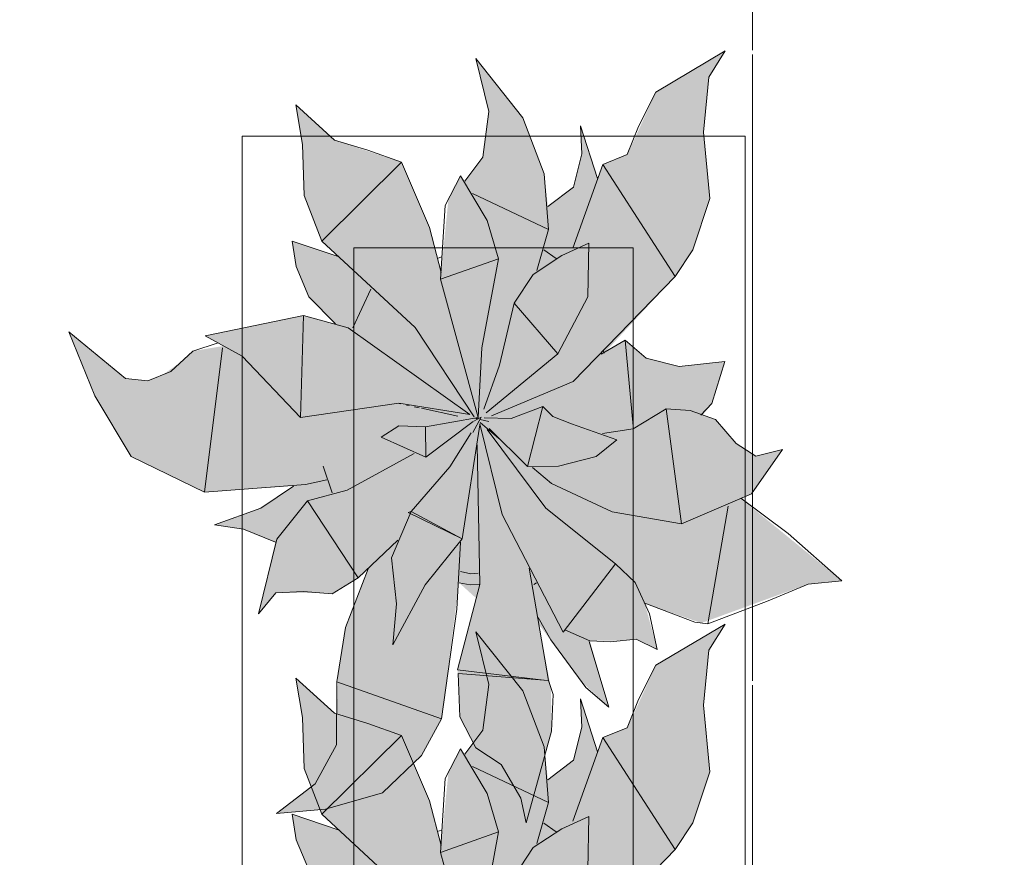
# Model space of a CAD drawing. Header units: millimetres. Extents: x -59761 to 112741, y -57975 to 46221.
# Tile 345 of 421: x 75194 to 76076, y -31342 to -30593. Entities that reach past the tile are written whole.
import ezdxf

# ---------------------------------------------------------------- set-up
doc = ezdxf.new("R2010")
doc.units = ezdxf.units.MM
doc.linetypes.add('короткая штриховая', pattern=[282.222222, 141.111111, -141.111111])
doc.linetypes.add('Штриховая', pattern=[564.444447, 282.222223, -282.222223])
for name, color, linetype in [('Интерьер - Мебель', 7, 'Continuous'), ('Элемент модели - Границы зон', 7, 'Continuous'), ('Элемент Модели - Зона', 7, 'Continuous')]:
    doc.layers.add(name, color=color, linetype=linetype)

msp = doc.modelspace()

# ---------------------------------------------------------------- hatches: boundary and pattern name
at = {"layer": 'Интерьер - Мебель', "linetype": 'Continuous', "lineweight": 0}
for points in [[(75238.13, -30872.05), (75261.57, -30929.29), (75294.14, -30983.61), (75359.54, -31015.47), (75439.45, -31010.08), (75411.7, -31028.84), (75368.65, -31044.93), (75394.53, -31048.56), (75423.13, -31060.2), (75408, -31124.34), (75423.53, -31105.72), (75466.35, -31106.01), (75473.91, -31106.61), (75497.33, -31092.29), (75506.28, -31084.24), (75485.77, -31138.14), (75479.27, -31178.93), (75477.86, -31235.02), (75458.84, -31276.75), (75424.09, -31303.23), (75467.88, -31299.41), (75519.1, -31284.7), (75553.79, -31251.42), (75571.8, -31218.38), (75587.5, -31096.6), (75602.77, -31110.5), (75586.11, -31174.6), (75588.14, -31216.55), (75602.47, -31244.34), (75625.18, -31259.21), (75642.8, -31289.35), (75647.59, -31311.67), (75670.37, -31229.39), (75669.67, -31190.41), (75658.9, -31133.96), (75697.5, -31185.72), (75721.52, -31207.87), (75704.61, -31148.54), (75734.54, -31148.32), (75746.14, -31147.15), (75764.87, -31156.49), (75753.77, -31115.07), (75804.39, -31132.74), (75900.07, -31097.8), (75930.14, -31094.98), (75839.58, -31021.08), (75849.26, -31016.96), (75877.02, -30977.38), (75853.19, -30983.32), (75835.42, -30971.97), (75816.9, -30950.64), (75805.58, -30946.6), (75813.82, -30936.29), (75825.24, -30898.55), (75784.39, -30903.12), (75754.88, -30895.54), (75736.09, -30879.42), (75717.35, -30891.19), (75781.01, -30822.41), (75796.82, -30798.59), (75812.09, -30752.8), (75806.29, -30693.31), (75811.06, -30644.06), (75825.56, -30620.67), (75763.76, -30657.52), (75738.12, -30713.46), (75716.28, -30722.17), (75711.32, -30734.86), (75696.33, -30687.66), (75697.54, -30712.83), (75689.98, -30742.53), (75667.06, -30759.89), (75663.69, -30730.51), (75644.57, -30680.4), (75602.53, -30627.41), (75614.1, -30674.83), (75608.92, -30715.68), (75592.6, -30737.06), (75588.8, -30732.36), (75578.02, -30753.1), (75571.39, -30818.97), (75561.1, -30778.73), (75536.02, -30720.31), (75475.97, -30700.36), (75441.32, -30668.87), (75447.54, -30704.36), (75448.96, -30749.93), (75464.72, -30790.89), (75479.22, -30804.63), (75438.22, -30790.86), (75441.71, -30813.6), (75453.08, -30840.63), (75476.93, -30864.88), (75448.34, -30857.49), (75360.18, -30875.52), (75376.79, -30884.68), (75349.19, -30889.27), (75339.3, -30898.41), (75322.96, -30910.14), (75308.88, -30915.83), (75288.9, -30913.71)], [(75238.13, -31385.09), (75261.57, -31442.34), (75294.14, -31496.65), (75359.54, -31528.51), (75439.45, -31523.13), (75411.7, -31541.88), (75368.65, -31557.97), (75394.53, -31561.61), (75423.13, -31573.24), (75408, -31637.38), (75423.53, -31618.77), (75466.35, -31619.06), (75473.91, -31619.66), (75497.33, -31605.33), (75506.28, -31597.29), (75485.77, -31651.19), (75479.27, -31691.98), (75477.86, -31748.06), (75458.84, -31789.8), (75424.09, -31816.28), (75467.88, -31812.46), (75519.1, -31797.74), (75553.79, -31764.47), (75571.8, -31731.43), (75587.5, -31609.65), (75602.77, -31623.55), (75586.11, -31687.65), (75588.14, -31729.6), (75602.47, -31757.38), (75625.18, -31772.26), (75642.8, -31802.4), (75647.59, -31824.72), (75670.37, -31742.43), (75669.67, -31703.46), (75658.9, -31647), (75697.5, -31698.77), (75721.52, -31720.92), (75704.61, -31661.58), (75734.54, -31661.36), (75746.14, -31660.2), (75764.87, -31669.53), (75753.77, -31628.11), (75804.39, -31645.78), (75900.07, -31610.85), (75930.14, -31608.03), (75839.58, -31534.13), (75849.26, -31530), (75877.02, -31490.43), (75853.19, -31496.36), (75835.42, -31485.02), (75816.9, -31463.69), (75805.58, -31459.65), (75813.82, -31449.34), (75825.24, -31411.59), (75784.39, -31416.17), (75754.88, -31408.59), (75736.09, -31392.46), (75717.35, -31404.24), (75781.01, -31335.45), (75796.82, -31311.64), (75812.09, -31265.85), (75806.29, -31206.35), (75811.06, -31157.11), (75825.56, -31133.71), (75763.76, -31170.57), (75738.12, -31226.51), (75716.28, -31235.21), (75711.32, -31247.9), (75696.33, -31200.71), (75697.54, -31225.88), (75689.98, -31255.57), (75667.06, -31272.94), (75663.69, -31243.55), (75644.57, -31193.44), (75602.53, -31140.46), (75614.1, -31187.87), (75608.92, -31228.73), (75592.6, -31250.11), (75588.8, -31245.4), (75578.02, -31266.15), (75571.39, -31332.01), (75561.1, -31291.77), (75536.02, -31233.36), (75475.97, -31213.41), (75441.32, -31181.92), (75447.54, -31217.41), (75448.96, -31262.97), (75464.72, -31303.93), (75479.22, -31317.68), (75438.22, -31303.9), (75441.71, -31326.65), (75453.08, -31353.67), (75476.93, -31377.92), (75448.34, -31370.53), (75360.18, -31388.57), (75376.79, -31397.73), (75349.19, -31402.32), (75339.3, -31411.45), (75322.96, -31423.19), (75308.88, -31428.87), (75288.9, -31426.76)]]:
    msp.add_hatch(color=255, dxfattribs=at).paths.add_polyline_path(points)

# ---------------------------------------------------------------- linework, layer by layer
at = {"layer": 'Интерьер - Мебель', "color": 7, "linetype": 'Continuous', "lineweight": 15}
for p, q in [((75763.76, -30657.52), (75825.56, -30620.67)), ((75763.76, -30657.52), (75825.56, -30620.67)), ((75811.06, -30644.06), (75825.56, -30620.67)), ((75811.06, -30644.06), (75825.56, -30620.67)), ((75602.53, -30627.41), (75614.1, -30674.83)), ((75602.53, -30627.41), (75644.57, -30680.4)), ((75602.53, -30627.41), (75614.1, -30674.83)), ((75602.53, -30627.41), (75644.57, -30680.4)), ((75806.29, -30693.31), (75811.06, -30644.06)), ((75806.29, -30693.31), (75811.06, -30644.06)), ((75748.02, -30688.13), (75763.76, -30657.52)), ((75748.02, -30688.13), (75763.76, -30657.52)), ((75441.32, -30668.87), (75447.54, -30704.36)), ((75441.32, -30668.87), (75475.97, -30700.37)), ((75441.32, -30668.87), (75447.54, -30704.36)), ((75441.32, -30668.87), (75475.97, -30700.37)), ((75608.92, -30715.68), (75614.1, -30674.83)), ((75608.92, -30715.68), (75614.1, -30674.83)), ((75644.57, -30680.4), (75663.69, -30730.51)), ((75644.57, -30680.4), (75663.69, -30730.51)), ((75696.33, -30687.66), (75697.54, -30712.83)), ((75696.33, -30687.66), (75711.32, -30734.86)), ((75696.33, -30687.66), (75697.54, -30712.83)), ((75696.33, -30687.66), (75711.32, -30734.86)), ((75738.12, -30713.46), (75748.02, -30688.13)), ((75738.12, -30713.46), (75748.02, -30688.13)), ((75806.29, -30693.31), (75812.09, -30752.8)), ((75806.29, -30693.31), (75812.09, -30752.8)), ((75475.97, -30700.37), (75505.82, -30709.54)), ((75475.97, -30700.37), (75505.82, -30709.54)), ((75447.54, -30704.36), (75448.96, -30749.93)), ((75447.54, -30704.36), (75448.96, -30749.93)), ((75505.82, -30709.54), (75536.02, -30720.31)), ((75505.82, -30709.54), (75536.02, -30720.31)), ((75592.6, -30737.06), (75608.92, -30715.68)), ((75592.6, -30737.06), (75608.92, -30715.68)), ((75689.98, -30742.53), (75697.54, -30712.83)), ((75689.98, -30742.53), (75697.54, -30712.83)), ((75716.28, -30722.17), (75738.12, -30713.46)), ((75716.28, -30722.17), (75738.12, -30713.46)), ((75464.72, -30790.89), (75536.02, -30720.31)), ((75464.72, -30790.89), (75536.02, -30720.31)), ((75536.02, -30720.31), (75561.1, -30778.73)), ((75536.02, -30720.31), (75561.1, -30778.73)), ((75689.43, -30797.14), (75716.28, -30722.17)), ((75689.43, -30797.14), (75716.28, -30722.17)), ((75716.28, -30722.17), (75781.01, -30822.41)), ((75716.28, -30722.17), (75781.01, -30822.41)), ((75574.98, -30758.94), (75588.8, -30732.36)), ((75574.98, -30758.94), (75588.8, -30732.36)), ((75588.8, -30732.36), (75612.73, -30772.4)), ((75588.8, -30732.36), (75612.73, -30772.4)), ((75663.69, -30730.51), (75667.44, -30780.43)), ((75663.69, -30730.51), (75667.44, -30780.43)), ((75667.06, -30759.89), (75689.98, -30742.53)), ((75667.06, -30759.89), (75689.98, -30742.53)), ((75448.96, -30749.93), (75464.72, -30790.89)), ((75448.96, -30749.93), (75464.72, -30790.89)), ((75599.54, -30748.13), (75667.44, -30780.43)), ((75599.54, -30748.13), (75667.44, -30780.43)), ((75796.82, -30798.59), (75812.09, -30752.8)), ((75796.82, -30798.59), (75812.09, -30752.8)), ((75571.03, -30824.97), (75574.98, -30758.94)), ((75571.03, -30824.97), (75574.98, -30758.94)), ((75612.73, -30772.4), (75622.87, -30806.65)), ((75612.73, -30772.4), (75622.87, -30806.65)), ((75561.1, -30778.73), (75571.38, -30818.94)), ((75561.1, -30778.73), (75571.38, -30818.94)), ((75657.26, -30817.07), (75667.44, -30780.43)), ((75657.26, -30817.07), (75667.44, -30780.43)), ((75438.22, -30790.86), (75441.71, -30813.6)), ((75438.22, -30790.86), (75479.22, -30804.63)), ((75438.22, -30790.86), (75441.71, -30813.6)), ((75438.22, -30790.86), (75479.22, -30804.63)), ((75464.72, -30790.89), (75548.21, -30868.07)), ((75464.72, -30790.89), (75548.21, -30868.07)), ((75663.38, -30798.78), (75674.55, -30806.52)), ((75663.38, -30798.78), (75674.55, -30806.52)), ((75679.43, -30803.85), (75703.53, -30792.71)), ((75679.43, -30803.85), (75703.53, -30792.71)), ((75702.68, -30840.7), (75703.53, -30792.71)), ((75702.68, -30840.7), (75703.53, -30792.71)), ((75781.02, -30822.41), (75796.82, -30798.59)), ((75781.02, -30822.41), (75796.82, -30798.59)), ((75567.79, -30806.36), (75572.15, -30804.96)), ((75567.79, -30806.36), (75572.15, -30804.96)), ((75571.03, -30824.97), (75622.87, -30806.65)), ((75571.03, -30824.97), (75622.87, -30806.65)), ((75607.92, -30886.42), (75622.87, -30806.65)), ((75607.92, -30886.42), (75622.87, -30806.65)), ((75653.75, -30820.6), (75679.43, -30803.85)), ((75653.75, -30820.6), (75679.43, -30803.85)), ((75441.71, -30813.6), (75453.08, -30840.63)), ((75441.71, -30813.6), (75453.08, -30840.63)), ((75571.03, -30824.97), (75604.65, -30948.82)), ((75571.03, -30824.97), (75604.65, -30948.82)), ((75636.98, -30846.43), (75653.75, -30820.6)), ((75636.98, -30846.43), (75653.75, -30820.6)), ((75689.66, -30916.45), (75781.02, -30822.41)), ((75689.66, -30916.45), (75781.02, -30822.41)), ((75492.59, -30868.56), (75508.55, -30833.79)), ((75492.59, -30868.56), (75508.55, -30833.79)), ((75453.08, -30840.63), (75476.93, -30864.88)), ((75453.08, -30840.63), (75476.93, -30864.88)), ((75676.01, -30891.86), (75702.68, -30840.7)), ((75676.01, -30891.86), (75702.68, -30840.7)), ((75623.76, -30901.79), (75636.98, -30846.43)), ((75623.76, -30901.79), (75636.98, -30846.43)), ((75636.98, -30846.43), (75676.01, -30891.86)), ((75636.98, -30846.43), (75676.01, -30891.86)), ((75360.18, -30875.52), (75448.34, -30857.49)), ((75360.18, -30875.52), (75448.34, -30857.49)), ((75445.6, -30948.68), (75448.33, -30857.49)), ((75445.6, -30948.68), (75448.33, -30857.49)), ((75448.34, -30857.49), (75488.35, -30868.52)), ((75448.34, -30857.49), (75488.35, -30868.52)), ((75488.35, -30868.52), (75597.03, -30946.15)), ((75488.35, -30868.52), (75597.03, -30946.15)), ((75548.21, -30868.07), (75600.96, -30948.14)), ((75548.21, -30868.07), (75600.96, -30948.14)), ((75238.13, -30872.05), (75261.57, -30929.29)), ((75238.13, -30872.05), (75288.9, -30913.71)), ((75238.13, -30872.05), (75261.57, -30929.29)), ((75238.13, -30872.05), (75288.9, -30913.71)), ((75360.18, -30875.52), (75393.4, -30893.85)), ((75360.18, -30875.52), (75393.4, -30893.85)), ((75349.19, -30889.27), (75371.98, -30881.97)), ((75349.19, -30889.27), (75371.98, -30881.97)), ((75359.54, -31015.47), (75375.83, -30886.47)), ((75359.54, -31015.47), (75375.83, -30886.47)), ((75604.65, -30948.82), (75607.92, -30886.42)), ((75604.65, -30948.82), (75607.92, -30886.42)), ((75714.73, -30892.04), (75736.09, -30879.42)), ((75714.73, -30892.04), (75736.09, -30879.42)), ((75736.09, -30879.42), (75743.36, -30956.61)), ((75736.09, -30879.42), (75754.88, -30895.54)), ((75736.09, -30879.42), (75743.36, -30956.61)), ((75736.09, -30879.42), (75754.88, -30895.54)), ((75329.41, -30907.54), (75349.19, -30889.27)), ((75329.41, -30907.54), (75349.19, -30889.27)), ((75393.4, -30893.85), (75445.6, -30948.68)), ((75393.4, -30893.85), (75445.6, -30948.68)), ((75611.84, -30944.59), (75676.01, -30891.86)), ((75611.84, -30944.59), (75676.01, -30891.86)), ((75716.49, -30888.4), (75717.35, -30891.19)), ((75716.49, -30888.4), (75717.35, -30891.19)), ((75754.88, -30895.54), (75784.39, -30903.12)), ((75754.88, -30895.54), (75784.39, -30903.12)), ((75609.74, -30941.32), (75623.76, -30901.79)), ((75609.74, -30941.32), (75623.76, -30901.79)), ((75784.39, -30903.12), (75825.24, -30898.55)), ((75784.39, -30903.12), (75825.24, -30898.55)), ((75813.82, -30936.29), (75825.24, -30898.55)), ((75813.82, -30936.29), (75825.24, -30898.55)), ((75308.88, -30915.83), (75329.41, -30907.54)), ((75308.88, -30915.83), (75329.41, -30907.54)), ((75288.9, -30913.71), (75308.88, -30915.83)), ((75288.9, -30913.71), (75308.88, -30915.83)), ((75616.52, -30947.29), (75689.66, -30916.45)), ((75616.52, -30947.29), (75689.66, -30916.45)), ((75261.57, -30929.29), (75294.14, -30983.61)), ((75261.57, -30929.29), (75294.14, -30983.61)), ((75445.6, -30948.68), (75533.47, -30935.85)), ((75445.6, -30948.68), (75533.47, -30935.85)), ((75533.47, -30935.85), (75597.03, -30946.15)), ((75533.47, -30935.85), (75597.03, -30946.15)), ((75533.91, -30936.12), (75535.03, -30936.37)), ((75533.91, -30936.12), (75535.03, -30936.37)), ((75540.61, -30937.58), (75542.84, -30938.07)), ((75540.61, -30937.58), (75542.84, -30938.07)), ((75547.3, -30939.04), (75551.77, -30940.01)), ((75547.3, -30939.04), (75551.77, -30940.01)), ((75634.03, -30949.62), (75662.39, -30938.83)), ((75634.03, -30949.62), (75662.39, -30938.83)), ((75648.83, -30992.6), (75662.39, -30938.83)), ((75648.83, -30992.6), (75662.39, -30938.83)), ((75662.39, -30938.83), (75671.3, -30947.9)), ((75662.39, -30938.83), (75671.3, -30947.9)), ((75803.89, -30946.54), (75813.82, -30936.29)), ((75803.89, -30946.54), (75813.82, -30936.29)), ((75554, -30940.5), (75586.32, -30947.55)), ((75554, -30940.5), (75586.32, -30947.55)), ((75557.56, -30957.1), (75604.65, -30948.82)), ((75557.56, -30957.1), (75604.65, -30948.82)), ((75599.78, -30962.26), (75607.23, -30948.37)), ((75599.78, -30962.26), (75607.23, -30948.37)), ((75600.63, -30951.97), (75607.23, -30948.37)), ((75600.63, -30951.97), (75607.23, -30948.37)), ((75603.51, -30949.68), (75604.65, -30948.82)), ((75603.51, -30949.68), (75604.65, -30948.82)), ((75671.3, -30947.9), (75688.05, -30954.46)), ((75671.3, -30947.9), (75688.05, -30954.46)), ((75743.38, -30958.88), (75772.97, -30940.87)), ((75743.38, -30958.88), (75772.97, -30940.87)), ((75772.97, -30940.87), (75786.71, -31043.83)), ((75772.97, -30940.87), (75794.25, -30942.57)), ((75772.97, -30940.87), (75786.71, -31043.83)), ((75772.97, -30940.87), (75794.25, -30942.57)), ((75794.25, -30942.57), (75816.9, -30950.64)), ((75794.25, -30942.57), (75816.9, -30950.64)), ((75517.74, -30966.46), (75533.67, -30956.24)), ((75517.74, -30966.46), (75533.67, -30956.24)), ((75533.67, -30956.24), (75557.56, -30957.1)), ((75533.67, -30956.24), (75557.56, -30957.1)), ((75557.56, -30957.1), (75557.81, -30984.29)), ((75557.56, -30957.1), (75557.81, -30984.29)), ((75557.81, -30984.29), (75600.09, -30952.27)), ((75557.81, -30984.29), (75600.09, -30952.27)), ((75590.23, -31057.39), (75606.15, -30955.36)), ((75590.23, -31057.39), (75606.15, -30955.36)), ((75601.78, -30949.32), (75604.04, -30949.87)), ((75601.78, -30949.32), (75604.04, -30949.87)), ((75606.02, -30954.41), (75626.01, -31035.7)), ((75606.02, -30954.41), (75626.01, -31035.7)), ((75606.3, -30950.42), (75614.22, -30952.33)), ((75606.3, -30950.42), (75614.22, -30952.33)), ((75606.3, -30953.19), (75623.2, -30967.65)), ((75606.3, -30953.19), (75623.2, -30967.65)), ((75610.07, -30948.97), (75634.03, -30949.62)), ((75610.07, -30948.97), (75634.03, -30949.62)), ((75688.05, -30954.46), (75728.75, -30968.68)), ((75688.05, -30954.46), (75728.75, -30968.68)), ((75816.9, -30950.64), (75835.42, -30971.97)), ((75816.9, -30950.64), (75835.42, -30971.97)), ((75517.74, -30966.46), (75557.81, -30984.29)), ((75517.74, -30966.46), (75557.81, -30984.29)), ((75579.15, -30992.78), (75598.35, -30962.42)), ((75579.15, -30992.78), (75598.35, -30962.42)), ((75612.7, -30959.61), (75665.21, -31029.95)), ((75612.7, -30959.61), (75665.21, -31029.95)), ((75614.4, -30958.49), (75648.83, -30992.6)), ((75614.4, -30958.49), (75648.83, -30992.6)), ((75715.84, -30963.17), (75743.38, -30958.88)), ((75715.84, -30963.17), (75743.38, -30958.88)), ((75603.85, -30973.2), (75605.98, -31098.14)), ((75603.85, -30973.2), (75605.98, -31098.14)), ((75710.13, -30983.53), (75728.75, -30968.68)), ((75710.13, -30983.53), (75728.75, -30968.68)), ((75835.42, -30971.97), (75853.19, -30983.32)), ((75835.42, -30971.97), (75853.19, -30983.32)), ((75294.14, -30983.61), (75359.54, -31015.47)), ((75294.14, -30983.61), (75359.54, -31015.47)), ((75487.43, -31013.66), (75547.3, -30981.03)), ((75487.43, -31013.66), (75547.3, -30981.03)), ((75676.63, -30992.2), (75710.13, -30983.53)), ((75676.63, -30992.2), (75710.13, -30983.53)), ((75849.26, -31016.96), (75877.02, -30977.38)), ((75849.26, -31016.96), (75877.02, -30977.38)), ((75853.19, -30983.32), (75877.02, -30977.38)), ((75853.19, -30983.32), (75877.02, -30977.38)), ((75465.84, -30992.44), (75474.05, -31016.29)), ((75465.84, -30992.44), (75474.05, -31016.29)), ((75544.53, -31032.85), (75579.15, -30992.78)), ((75544.53, -31032.85), (75579.15, -30992.78)), ((75648.83, -30992.6), (75676.63, -30992.2)), ((75648.83, -30992.6), (75676.63, -30992.2)), ((75653.34, -30993.44), (75670.23, -31007.89)), ((75653.34, -30993.44), (75670.23, -31007.89)), ((75359.54, -31015.47), (75450.09, -31008.59)), ((75359.54, -31015.47), (75450.09, -31008.59)), ((75410.06, -31029.95), (75439.45, -31010.08)), ((75410.06, -31029.95), (75439.45, -31010.08)), ((75450.09, -31008.59), (75469.13, -31004.67)), ((75450.09, -31008.59), (75469.13, -31004.67)), ((75670.23, -31007.89), (75724.45, -31033.11)), ((75670.23, -31007.89), (75724.45, -31033.11)), ((75451.86, -31023.36), (75487.43, -31013.66)), ((75451.86, -31023.36), (75487.43, -31013.66)), ((75786.71, -31043.83), (75849.26, -31016.96)), ((75786.71, -31043.83), (75849.26, -31016.96)), ((75424.39, -31057.74), (75451.86, -31023.36)), ((75424.39, -31057.74), (75451.86, -31023.36)), ((75451.86, -31023.36), (75497.33, -31092.29)), ((75451.86, -31023.36), (75497.33, -31092.29)), ((75810.12, -31133.46), (75828.23, -31028.13)), ((75810.12, -31133.46), (75828.23, -31028.13)), ((75839.58, -31021.08), (75881.98, -31052.48)), ((75839.58, -31021.08), (75881.98, -31052.48)), ((75368.65, -31044.93), (75410.06, -31029.95)), ((75368.65, -31044.93), (75410.06, -31029.95)), ((75526.93, -31074.28), (75544.53, -31032.85)), ((75526.93, -31074.28), (75544.53, -31032.85)), ((75541.92, -31033.69), (75544.53, -31032.85)), ((75541.92, -31033.69), (75544.53, -31032.85)), ((75541.92, -31033.69), (75590.23, -31057.39)), ((75541.92, -31033.69), (75590.23, -31057.39)), ((75544.53, -31032.85), (75590.23, -31057.39)), ((75544.53, -31032.85), (75590.23, -31057.39)), ((75626.01, -31035.7), (75680.65, -31140.88)), ((75626.01, -31035.7), (75680.65, -31140.88)), ((75665.21, -31029.95), (75727.51, -31079.85)), ((75665.21, -31029.95), (75727.51, -31079.85)), ((75724.45, -31033.11), (75786.71, -31043.83)), ((75724.45, -31033.11), (75786.71, -31043.83)), ((75368.65, -31044.93), (75394.53, -31048.56)), ((75368.65, -31044.93), (75394.53, -31048.56)), ((75394.53, -31048.56), (75423.13, -31060.2)), ((75394.53, -31048.56), (75423.13, -31060.2)), ((75881.98, -31052.48), (75930.14, -31094.98)), ((75881.98, -31052.48), (75930.14, -31094.98)), ((75408, -31124.34), (75424.39, -31057.74)), ((75408, -31124.34), (75424.39, -31057.74)), ((75497.33, -31092.29), (75532.79, -31058.41)), ((75497.33, -31092.29), (75532.79, -31058.41)), ((75557.26, -31098.64), (75590.23, -31057.39)), ((75557.26, -31098.64), (75590.23, -31057.39)), ((75585.59, -31120.23), (75588.8, -31060.22)), ((75585.59, -31120.23), (75588.8, -31060.22)), ((75526.93, -31074.28), (75531.57, -31115.4)), ((75526.93, -31074.28), (75531.57, -31115.4)), ((75680.65, -31140.88), (75727.51, -31079.85)), ((75680.65, -31140.88), (75727.51, -31079.85)), ((75727.51, -31079.85), (75745, -31096.39)), ((75727.51, -31079.85), (75745, -31096.39)), ((75485.98, -31136.83), (75506.28, -31084.24)), ((75485.98, -31136.83), (75506.28, -31084.24)), ((75588.77, -31086.73), (75598.04, -31088.59)), ((75588.77, -31086.73), (75598.04, -31088.59)), ((75598.04, -31088.59), (75604.58, -31088.21)), ((75598.04, -31088.59), (75604.58, -31088.21)), ((75650.16, -31083.67), (75667.65, -31184.25)), ((75650.16, -31083.67), (75667.65, -31184.25)), ((75473.91, -31106.61), (75497.33, -31092.29)), ((75473.91, -31106.61), (75497.33, -31092.29)), ((75528.32, -31152.23), (75557.26, -31098.64)), ((75528.32, -31152.23), (75557.26, -31098.64)), ((75586.1, -31174.6), (75605.98, -31098.14)), ((75586.1, -31174.6), (75605.98, -31098.14)), ((75587.5, -31096.6), (75597.57, -31098.62)), ((75587.5, -31096.6), (75597.57, -31098.62)), ((75597.57, -31098.62), (75605.37, -31098.17)), ((75597.57, -31098.62), (75605.37, -31098.17)), ((75654.47, -31098.37), (75656.73, -31096.88)), ((75654.47, -31098.37), (75656.73, -31096.88)), ((75745, -31096.39), (75758.03, -31124.6)), ((75745, -31096.39), (75758.03, -31124.6)), ((75864.23, -31112.7), (75900.07, -31097.8)), ((75864.23, -31112.7), (75900.07, -31097.8)), ((75900.07, -31097.8), (75930.14, -31094.98)), ((75900.07, -31097.8), (75930.14, -31094.98)), ((75408, -31124.34), (75423.53, -31105.73)), ((75408, -31124.34), (75423.53, -31105.73)), ((75423.53, -31105.73), (75448.38, -31104.57)), ((75423.53, -31105.73), (75448.38, -31104.57)), ((75448.38, -31104.57), (75473.91, -31106.61)), ((75448.38, -31104.57), (75473.91, -31106.61)), ((75528.32, -31152.23), (75531.57, -31115.4)), ((75528.32, -31152.23), (75531.57, -31115.4)), ((75753.77, -31115.07), (75798.66, -31132.02)), ((75753.77, -31115.07), (75798.66, -31132.02)), ((75810.12, -31133.46), (75864.23, -31112.7)), ((75810.12, -31133.46), (75864.23, -31112.7)), ((75571.8, -31218.38), (75585.59, -31120.23)), ((75571.8, -31218.38), (75585.59, -31120.23)), ((75758.03, -31124.6), (75764.87, -31156.49)), ((75758.03, -31124.6), (75764.87, -31156.49)), ((75658.22, -31127.85), (75669.6, -31147.83)), ((75658.22, -31127.85), (75669.6, -31147.83)), ((75763.76, -31170.57), (75825.56, -31133.71)), ((75763.76, -31170.57), (75825.56, -31133.71)), ((75798.66, -31132.02), (75810.12, -31133.46)), ((75798.66, -31132.02), (75810.12, -31133.46)), ((75811.06, -31157.11), (75825.56, -31133.71)), ((75811.06, -31157.11), (75825.56, -31133.71)), ((75478.26, -31185.32), (75485.98, -31136.83)), ((75478.26, -31185.32), (75485.98, -31136.83)), ((75602.53, -31140.46), (75614.1, -31187.87)), ((75602.53, -31140.46), (75644.57, -31193.44)), ((75602.53, -31140.46), (75614.1, -31187.87)), ((75602.53, -31140.46), (75644.57, -31193.44)), ((75682.22, -31138.85), (75704.61, -31148.54)), ((75682.22, -31138.85), (75704.61, -31148.54)), ((75669.6, -31147.83), (75701.07, -31190.57)), ((75669.6, -31147.83), (75701.07, -31190.57)), ((75703.97, -31149.21), (75721.52, -31207.88)), ((75703.97, -31149.21), (75721.52, -31207.88)), ((75704.61, -31148.54), (75722.93, -31149.48)), ((75704.61, -31148.54), (75722.93, -31149.48)), ((75722.93, -31149.48), (75746.14, -31147.15)), ((75722.93, -31149.48), (75746.14, -31147.15)), ((75746.14, -31147.15), (75764.87, -31156.49)), ((75746.14, -31147.15), (75764.87, -31156.49)), ((75806.29, -31206.35), (75811.06, -31157.11)), ((75806.29, -31206.35), (75811.06, -31157.11)), ((75586.1, -31174.6), (75663.25, -31183.72)), ((75586.1, -31174.6), (75663.25, -31183.72)), ((75586.79, -31177.79), (75588.14, -31216.55)), ((75586.79, -31177.79), (75667.65, -31184.25)), ((75586.79, -31177.79), (75588.14, -31216.55)), ((75586.79, -31177.79), (75667.65, -31184.25)), ((75748.02, -31201.18), (75763.76, -31170.57)), ((75748.02, -31201.18), (75763.76, -31170.57)), ((75441.32, -31181.92), (75447.54, -31217.41)), ((75441.32, -31181.92), (75475.97, -31213.41)), ((75441.32, -31181.92), (75447.54, -31217.41)), ((75441.32, -31181.92), (75475.97, -31213.41)), ((75477.81, -31241.7), (75478.26, -31185.32)), ((75477.81, -31241.7), (75478.26, -31185.32)), ((75478.26, -31185.32), (75571.8, -31218.38)), ((75478.26, -31185.32), (75571.8, -31218.38)), ((75667.65, -31184.25), (75671.69, -31196.58)), ((75667.65, -31184.25), (75671.69, -31196.58)), ((75608.92, -31228.73), (75614.1, -31187.87)), ((75608.92, -31228.73), (75614.1, -31187.87)), ((75644.57, -31193.44), (75663.69, -31243.55)), ((75644.57, -31193.44), (75663.69, -31243.55)), ((75701.07, -31190.57), (75721.52, -31207.88)), ((75701.07, -31190.57), (75721.52, -31207.88)), ((75670.37, -31229.39), (75671.69, -31196.58)), ((75670.37, -31229.39), (75671.69, -31196.58)), ((75696.33, -31200.71), (75697.54, -31225.88)), ((75696.33, -31200.71), (75711.32, -31247.9)), ((75696.33, -31200.71), (75697.54, -31225.88)), ((75696.33, -31200.71), (75711.32, -31247.9)), ((75738.12, -31226.51), (75748.02, -31201.18)), ((75738.12, -31226.51), (75748.02, -31201.18)), ((75806.29, -31206.35), (75812.09, -31265.85)), ((75806.29, -31206.35), (75812.09, -31265.85)), ((75447.54, -31217.41), (75448.96, -31262.97)), ((75447.54, -31217.41), (75448.96, -31262.97)), ((75475.97, -31213.41), (75505.82, -31222.59)), ((75475.97, -31213.41), (75505.82, -31222.59)), ((75553.79, -31251.42), (75571.8, -31218.38)), ((75553.79, -31251.42), (75571.8, -31218.38)), ((75588.14, -31216.55), (75602.47, -31244.34)), ((75588.14, -31216.55), (75602.47, -31244.34)), ((75505.82, -31222.59), (75536.02, -31233.36)), ((75505.82, -31222.59), (75536.02, -31233.36)), ((75592.6, -31250.11), (75608.92, -31228.73)), ((75592.6, -31250.11), (75608.92, -31228.73)), ((75647.59, -31311.67), (75670.37, -31229.39)), ((75647.59, -31311.67), (75670.37, -31229.39)), ((75689.98, -31255.57), (75697.54, -31225.88)), ((75689.98, -31255.57), (75697.54, -31225.88)), ((75716.28, -31235.21), (75738.12, -31226.51)), ((75716.28, -31235.21), (75738.12, -31226.51)), ((75464.72, -31303.93), (75536.02, -31233.36)), ((75464.72, -31303.93), (75536.02, -31233.36)), ((75536.02, -31233.36), (75561.1, -31291.77)), ((75536.02, -31233.36), (75561.1, -31291.77)), ((75689.43, -31310.19), (75716.28, -31235.21)), ((75689.43, -31310.19), (75716.28, -31235.21)), ((75716.28, -31235.21), (75781.01, -31335.45)), ((75716.28, -31235.21), (75781.01, -31335.45)), ((75458.84, -31276.75), (75477.81, -31241.7)), ((75458.84, -31276.75), (75477.81, -31241.7)), ((75574.98, -31271.99), (75588.8, -31245.41)), ((75574.98, -31271.99), (75588.8, -31245.41)), ((75588.8, -31245.41), (75612.73, -31285.45)), ((75588.8, -31245.41), (75612.73, -31285.45)), ((75602.47, -31244.34), (75625.18, -31259.21)), ((75602.47, -31244.34), (75625.18, -31259.21)), ((75663.69, -31243.55), (75667.44, -31293.47)), ((75663.69, -31243.55), (75667.44, -31293.47)), ((75519.1, -31284.7), (75553.79, -31251.42)), ((75519.1, -31284.7), (75553.79, -31251.42)), ((75667.06, -31272.94), (75689.98, -31255.57)), ((75667.06, -31272.94), (75689.98, -31255.57)), ((75448.96, -31262.97), (75464.72, -31303.93)), ((75448.96, -31262.97), (75464.72, -31303.93)), ((75599.54, -31261.18), (75667.44, -31293.47)), ((75599.54, -31261.18), (75667.44, -31293.47)), ((75625.18, -31259.21), (75642.8, -31289.35)), ((75625.18, -31259.21), (75642.8, -31289.35)), ((75796.82, -31311.64), (75812.09, -31265.85)), ((75796.82, -31311.64), (75812.09, -31265.85)), ((75571.03, -31338.01), (75574.98, -31271.99)), ((75571.03, -31338.01), (75574.98, -31271.99)), ((75424.09, -31303.23), (75458.84, -31276.75)), ((75424.09, -31303.23), (75458.84, -31276.75)), ((75467.88, -31299.41), (75519.1, -31284.7)), ((75467.88, -31299.41), (75519.1, -31284.7)), ((75561.1, -31291.77), (75571.38, -31331.99)), ((75561.1, -31291.77), (75571.38, -31331.99)), ((75612.73, -31285.45), (75622.87, -31319.69)), ((75612.73, -31285.45), (75622.87, -31319.69)), ((75642.8, -31289.35), (75647.59, -31311.67)), ((75642.8, -31289.35), (75647.59, -31311.67)), ((75424.09, -31303.23), (75467.88, -31299.41)), ((75424.09, -31303.23), (75467.88, -31299.41)), ((75657.26, -31330.12), (75667.44, -31293.47)), ((75657.26, -31330.12), (75667.44, -31293.47)), ((75438.22, -31303.9), (75441.71, -31326.65)), ((75438.22, -31303.9), (75479.22, -31317.68)), ((75438.22, -31303.9), (75441.71, -31326.65)), ((75438.22, -31303.9), (75479.22, -31317.68)), ((75464.72, -31303.93), (75548.21, -31381.12)), ((75464.72, -31303.93), (75548.21, -31381.12)), ((75679.43, -31316.9), (75703.53, -31305.76)), ((75679.43, -31316.9), (75703.53, -31305.76)), ((75702.68, -31353.75), (75703.53, -31305.76)), ((75702.68, -31353.75), (75703.53, -31305.76)), ((75567.79, -31319.41), (75572.15, -31318.01)), ((75567.79, -31319.41), (75572.15, -31318.01)), ((75653.75, -31333.65), (75679.43, -31316.9)), ((75653.75, -31333.65), (75679.43, -31316.9)), ((75663.38, -31311.83), (75674.55, -31319.56)), ((75663.38, -31311.83), (75674.55, -31319.56)), ((75781.02, -31335.45), (75796.82, -31311.64)), ((75781.02, -31335.45), (75796.82, -31311.64)), ((75441.71, -31326.65), (75453.08, -31353.67)), ((75441.71, -31326.65), (75453.08, -31353.67)), ((75571.03, -31338.01), (75622.87, -31319.69)), ((75571.03, -31338.01), (75622.87, -31319.69)), ((75607.92, -31399.47), (75622.87, -31319.69)), ((75607.92, -31399.47), (75622.87, -31319.69)), ((75636.98, -31359.47), (75653.75, -31333.65)), ((75636.98, -31359.47), (75653.75, -31333.65)), ((75689.66, -31429.5), (75781.02, -31335.45)), ((75689.66, -31429.5), (75781.02, -31335.45)), ((75571.03, -31338.01), (75604.65, -31461.87)), ((75571.03, -31338.01), (75604.65, -31461.87))]:
    msp.add_line(p, q, dxfattribs=at)
at = {"layer": 'Интерьер - Мебель', "color": 7, "linetype": 'Continuous', "lineweight": 5}
for p, q in [((75393.46, -30696.86), (75393.46, -32196.86)), ((75843.46, -30696.86), (75393.46, -30696.86)), ((75843.46, -32196.86), (75843.46, -30696.86)), ((75493.46, -30796.86), (75493.46, -32096.86)), ((75743.46, -30796.86), (75493.46, -30796.86)), ((75743.46, -32096.86), (75743.46, -30796.86))]:
    msp.add_line(p, q, dxfattribs=at)
at = {"layer": 'Элемент модели - Границы зон', "color": 7, "linetype": 'короткая штриховая', "lineweight": 15}
for points in [[(96025, -9000), (94825, -9000), (75238.88, -9000), (75238.88, -16794.88), (75850, -16794.88), (75850, -35690.78)], [(80700, -17700), (80700, -26250), (80650, -26250), (80650, -27750), (80700, -27750), (80700, -35699.94), (75850, -35699.94), (75850, -16794.88)]]:
    msp.add_lwpolyline(points, dxfattribs=at)
at = {"layer": 'Элемент Модели - Зона', "color": 253, "linetype": 'Штриховая', "lineweight": 15, "flags": 128}
for points in [[(-8890, -17680), (-3119.74, -17680), (-3119.74, -14858.42), (142.53, -11594.86), (156.67, -11609), (156.67, -11580), (18300, -11580), (18300, -11600), (32399.73, -11600), (32399.73, -11580), (69081.36, -11580), (72316.72, -14823.47), (72320.06, -15158.11), (72320.06, -17695), (72360, -17695), (72360, -19700), (72120, -19700), (72120, -18300), (71700, -18300), (71700, -17900), (63300, -17900), (63300, -18300), (62700, -18300), (62700, -17900), (54320, -17900), (54320, -27030), (62700, -27030), (62700, -26350), (63300, -26350), (63300, -27540), (67380, -27540), (67380, -26630), (67500, -26630), (67500, -27660), (62920, -27660), (62920, -32819.89), (72120, -32819.89), (72120, -27750), (71650, -27750), (71650, -26250), (72120, -26250), (72120, -21200), (72360, -21200), (72360, -33849.94), (72120, -33849.94), (72120, -33059.89), (54320, -33059.89), (54320, -39349.94), (72120, -39349.94), (72120, -36299.94), (71700.06, -36299.94), (71700.06, -35674.44), (72120, -35674.44), (72120, -35349.94), (72360, -35349.94), (72360, -35679.94), (75850, -35679.94), (75850, -16794.88), (75238.88, -16794.88), (75238.88, -9000), (80700, -9000), (80700, -8700), (81300, -8700), (81300, -9000), (87517.1, -9000), (87517.1, -320), (85530, -320), (85530, 300), (84182.9, 300), (81300, 300), (81300, -300), (80700, -300), (80700, 212.5), (79799.78, 212.5), (72300, 212.5), (72300, -300), (71700, -300), (71700, 212.5), (63300, 212.5), (63300, -300), (62700, -300), (62700, 212.5), (54300, 212.5), (54300, -300), (53700, -300), (53700, 212.5), (45650, 212.5), (45650, -300), (45050, -300), (44950, -300), (44950, -5367.2), (32450.06, -5367.2), (32450.06, -200), (32450.06, 7690), (32460.06, 7690), (32460.06, 13850), (29720, 13850), (29720, 5730), (28964.53, 5730), (28964.53, 212), (27300.06, 212), (27300.06, -300), (26700.06, -300), (26700.06, 212), (18300, 212), (18300, -300), (17700, -300), (17700, 212), (16025.03, 212), (16025.03, -7500), (16025.03, -9042.59), (9300, -9042.59), (9300, -9300), (8700, -9300), (8700, -9042.59), (300, -9042.59), (300, -9300), (-300, -9300), (-300, -9042.59), (-8250, -9042.59), (-8250, -9300), (-8850, -9300), (-8850, -9042.59), (-8890, -9042.59)], [(75850, -35690.78), (75850, -35699.94), (77410, -35699.94), (77410, -35679.94), (80725, -35679.94), (80725, -29900), (80700, -29900), (80700, -28400), (80725, -28400), (80725, -27750), (80650, -27750), (80650, -26250), (80725, -26250), (80725, -25600), (80700, -25600), (80700, -24100), (80725, -24100), (80725, -18300), (80700, -18300), (80700, -17700), (81300, -17700), (81300, -18175), (89700, -18175), (89700, -17700), (90300, -17700), (90300, -18175), (96025, -18175), (96025, -9000), (93380.68, -9000), (90300, -9000), (90300, -9300), (89700, -9300), (89700, -9000), (81300, -9000), (81300, -9300), (80700, -9300), (80700, -9000), (77696.33, -9000), (77696.33, -11247.67), (79332.5, -11247.67), (79332.5, -14421.89), (77696.33, -14421.89), (77696.33, -16794.88), (75850, -16794.88)]]:
    msp.add_lwpolyline(points, close=True, dxfattribs=at)

doc.saveas('drawing.dxf')
